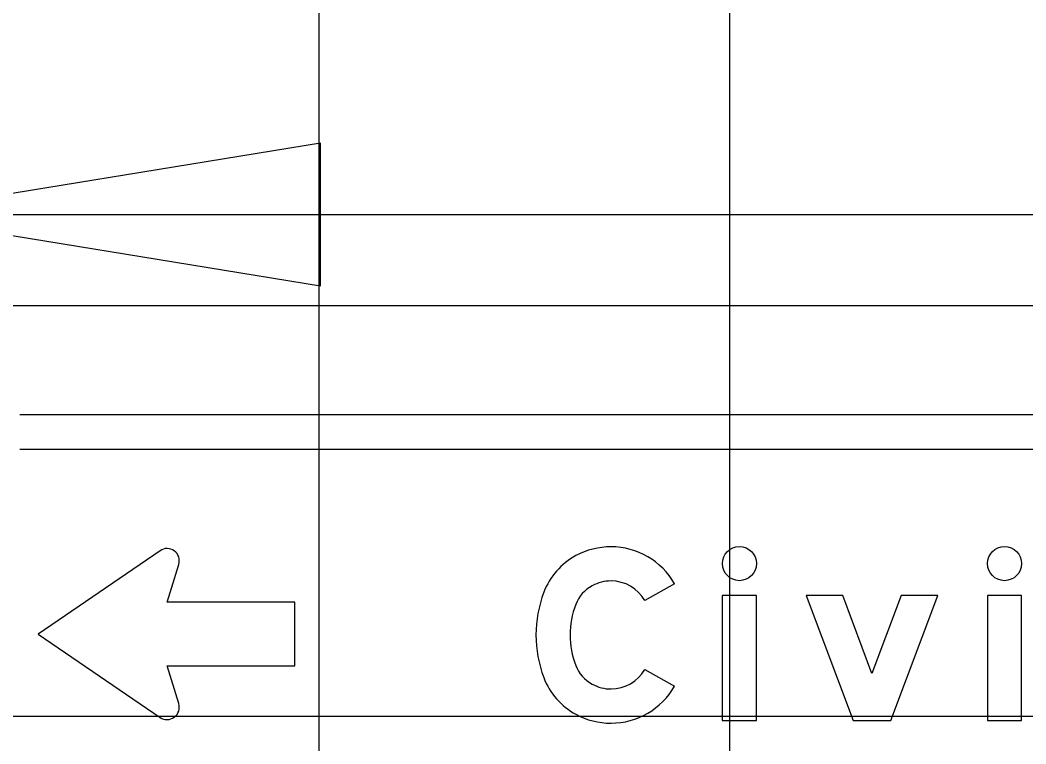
# Model space of a CAD drawing. Extents: x 1797809 to 2198143, y 249608 to 1237864.
# Drawn here: x 2196819.251 to 2196824.147, y 1237307.974 to 1237311.497 of the extents above; entities that cross this region are included whole.
import ezdxf

# ---------------------------------------------------------------- set-up
doc = ezdxf.new("R2010")
doc.units = 0
for name, color, linetype in [('GSBWFILL', 7, 'Continuous'), ('GSCOLORFILL', 7, 'Continuous'), ('GSDIMS', 7, 'Continuous'), ('GSOUTLINE', 7, 'Continuous'), ('GSSHT', 7, 'Continuous')]:
    doc.layers.add(name, color=color, linetype=linetype)

msp = doc.modelspace()

# ---------------------------------------------------------------- linework, layer by layer
at = {"layer": 'GSBWFILL'}
for points in [[(2196819.932, 1237308.9142), (2196819.3394, 1237308.5084), (2196819.932, 1237308.1027)], [(2196820.5882, 1237308.3539), (2196820.5882, 1237308.6629), (2196819.9669, 1237308.6629), (2196820.0234, 1237308.847)], [(2196822.4363, 1237308.7535), (2196822.2915, 1237308.6714)], [(2196820.0234, 1237308.1699), (2196819.9669, 1237308.3539), (2196820.5882, 1237308.3539)], [(2196822.2915, 1237308.3363), (2196822.4363, 1237308.2542)]]:
    msp.add_lwpolyline(points, dxfattribs=at)
for points in [[(2196822.6694, 1237308.0876), (2196822.8359, 1237308.0876), (2196822.8359, 1237308.6953), (2196822.6694, 1237308.6953)], [(2196823.2553, 1237308.6953), (2196823.0774, 1237308.6953), (2196823.3063, 1237308.0876), (2196823.4895, 1237308.0876), (2196823.7184, 1237308.6953), (2196823.5405, 1237308.6953), (2196823.3979, 1237308.3168)], [(2196823.9598, 1237308.0876), (2196824.1263, 1237308.0876), (2196824.1263, 1237308.6953), (2196823.9598, 1237308.6953)]]:
    msp.add_lwpolyline(points, close=True, dxfattribs=at)
for centre in [(2196822.7527, 1237308.8514), (2196824.0431, 1237308.8514)]:
    msp.add_circle(centre, 0.0832, dxfattribs=at)
for centre, radius, start, end in [((2196819.966, 1237308.8646), 0.0601, 342.9427, 124.3997), ((2196822.1279, 1237308.5734), 0.3598, 90, 118.3757), ((2196822.1279, 1237308.5787), 0.3545, 29.5433, 90), ((2196822.1192, 1237308.5897), 0.3413, 118.3757, 159.0883), ((2196822.1192, 1237308.5897), 0.1748, 118.3757, 159.0883), ((2196822.1279, 1237308.5734), 0.1933, 90, 118.3757), ((2196822.1279, 1237308.5787), 0.188, 29.5433, 90), ((2196822.3438, 1237308.5038), 0.5818, 159.0883, 200.9117), ((2196822.3438, 1237308.5038), 0.4153, 159.0883, 200.9117), ((2196822.1192, 1237308.418), 0.1748, 200.9117, 241.6243), ((2196822.1279, 1237308.429), 0.188, 270, 330.4567), ((2196822.1192, 1237308.418), 0.3413, 200.9117, 241.6243), ((2196822.1279, 1237308.4342), 0.1933, 241.6243, 270), ((2196822.1279, 1237308.429), 0.3545, 270, 330.4567), ((2196819.966, 1237308.1522), 0.0601, 235.6003, 17.0573), ((2196822.1279, 1237308.4342), 0.3598, 241.6243, 270)]:
    msp.add_arc(centre, radius, start, end, dxfattribs=at)
at = {"layer": 'GSCOLORFILL'}
for p, q in [((2196833.9105, 1237309.5757), (2196819.2502, 1237309.5757)), ((2196819.2502, 1237309.4092), (2196833.9105, 1237309.4092))]:
    msp.add_line(p, q, dxfattribs=at)
for points in [[(2196819.932, 1237308.9142), (2196819.3394, 1237308.5084), (2196819.932, 1237308.1027)], [(2196820.5882, 1237308.3539), (2196820.5882, 1237308.6629), (2196819.9669, 1237308.6629), (2196820.0234, 1237308.847)], [(2196822.4363, 1237308.7535), (2196822.2915, 1237308.6714)], [(2196820.0234, 1237308.1699), (2196819.9669, 1237308.3539), (2196820.5882, 1237308.3539)], [(2196822.2915, 1237308.3363), (2196822.4363, 1237308.2542)]]:
    msp.add_lwpolyline(points, dxfattribs=at)
for points in [[(2196822.6694, 1237308.0876), (2196822.8359, 1237308.0876), (2196822.8359, 1237308.6953), (2196822.6694, 1237308.6953)], [(2196823.2553, 1237308.6953), (2196823.0774, 1237308.6953), (2196823.3063, 1237308.0876), (2196823.4895, 1237308.0876), (2196823.7184, 1237308.6953), (2196823.5405, 1237308.6953), (2196823.3979, 1237308.3168)], [(2196823.9598, 1237308.0876), (2196824.1263, 1237308.0876), (2196824.1263, 1237308.6953), (2196823.9598, 1237308.6953)]]:
    msp.add_lwpolyline(points, close=True, dxfattribs=at)
for centre in [(2196822.7527, 1237308.8514), (2196824.0431, 1237308.8514)]:
    msp.add_circle(centre, 0.0832, dxfattribs=at)
for centre, radius, start, end in [((2196819.966, 1237308.8646), 0.0601, 342.9427, 124.3997), ((2196822.1279, 1237308.5734), 0.3598, 90, 118.3757), ((2196822.1279, 1237308.5787), 0.3545, 29.5433, 90), ((2196822.1192, 1237308.5897), 0.3413, 118.3757, 159.0883), ((2196822.1192, 1237308.5897), 0.1748, 118.3757, 159.0883), ((2196822.1279, 1237308.5734), 0.1933, 90, 118.3757), ((2196822.1279, 1237308.5787), 0.188, 29.5433, 90), ((2196822.3438, 1237308.5038), 0.5818, 159.0883, 200.9117), ((2196822.3438, 1237308.5038), 0.4153, 159.0883, 200.9117), ((2196822.1192, 1237308.418), 0.1748, 200.9117, 241.6243), ((2196822.1279, 1237308.429), 0.188, 270, 330.4567), ((2196822.1192, 1237308.418), 0.3413, 200.9117, 241.6243), ((2196822.1279, 1237308.4342), 0.1933, 241.6243, 270), ((2196822.1279, 1237308.429), 0.3545, 270, 330.4567), ((2196819.966, 1237308.1522), 0.0601, 235.6003, 17.0573), ((2196822.1279, 1237308.4342), 0.3598, 241.6243, 270)]:
    msp.add_arc(centre, radius, start, end, dxfattribs=at)
at = {"layer": 'GSDIMS'}
msp.add_line((2196818.5842, 1237310.5509), (2196834.5682, 1237310.5509), dxfattribs=at)
msp.add_lwpolyline([(2196818.5842, 1237310.5509), (2196820.7126, 1237310.2037), (2196820.7126, 1237310.8981)], close=True, dxfattribs=at)
at = {"layer": 'GSOUTLINE'}
for points in [[(2196819.932, 1237308.9142), (2196819.3394, 1237308.5084), (2196819.932, 1237308.1027)], [(2196820.5882, 1237308.3539), (2196820.5882, 1237308.6629), (2196819.9669, 1237308.6629), (2196820.0234, 1237308.847)], [(2196822.4363, 1237308.7535), (2196822.2915, 1237308.6714)], [(2196820.0234, 1237308.1699), (2196819.9669, 1237308.3539), (2196820.5882, 1237308.3539)], [(2196822.2915, 1237308.3363), (2196822.4363, 1237308.2542)]]:
    msp.add_lwpolyline(points, dxfattribs=at)
for points in [[(2196822.6694, 1237308.0876), (2196822.8359, 1237308.0876), (2196822.8359, 1237308.6953), (2196822.6694, 1237308.6953)], [(2196823.2553, 1237308.6953), (2196823.0774, 1237308.6953), (2196823.3063, 1237308.0876), (2196823.4895, 1237308.0876), (2196823.7184, 1237308.6953), (2196823.5405, 1237308.6953), (2196823.3979, 1237308.3168)], [(2196823.9598, 1237308.0876), (2196824.1263, 1237308.0876), (2196824.1263, 1237308.6953), (2196823.9598, 1237308.6953)]]:
    msp.add_lwpolyline(points, close=True, dxfattribs=at)
for centre in [(2196822.7527, 1237308.8514), (2196824.0431, 1237308.8514)]:
    msp.add_circle(centre, 0.0832, dxfattribs=at)
for centre, radius, start, end in [((2196819.966, 1237308.8646), 0.0601, 342.9427, 124.3997), ((2196822.1279, 1237308.5734), 0.3598, 90, 118.3757), ((2196822.1279, 1237308.5787), 0.3545, 29.5433, 90), ((2196822.1192, 1237308.5897), 0.3413, 118.3757, 159.0883), ((2196822.1192, 1237308.5897), 0.1748, 118.3757, 159.0883), ((2196822.1279, 1237308.5734), 0.1933, 90, 118.3757), ((2196822.1279, 1237308.5787), 0.188, 29.5433, 90), ((2196822.3438, 1237308.5038), 0.5818, 159.0883, 200.9117), ((2196822.3438, 1237308.5038), 0.4153, 159.0883, 200.9117), ((2196822.1192, 1237308.418), 0.1748, 200.9117, 241.6243), ((2196822.1279, 1237308.429), 0.188, 270, 330.4567), ((2196822.1192, 1237308.418), 0.3413, 200.9117, 241.6243), ((2196822.1279, 1237308.4342), 0.1933, 241.6243, 270), ((2196822.1279, 1237308.429), 0.3545, 270, 330.4567), ((2196819.966, 1237308.1522), 0.0601, 235.6003, 17.0573), ((2196822.1279, 1237308.4342), 0.3598, 241.6243, 270)]:
    msp.add_arc(centre, radius, start, end, dxfattribs=at)
at = {"layer": 'GSSHT'}
for p, q in [((2196820.7065, 1237258.1062), (2196820.7065, 1237318.1062)), ((2196822.7065, 1237258.1062), (2196822.7065, 1237318.1062)), ((2196884.7065, 1237310.1062), (2196754.7065, 1237310.1062)), ((2196884.7065, 1237308.1062), (2196754.7065, 1237308.1062))]:
    msp.add_line(p, q, dxfattribs=at)

doc.saveas('drawing.dxf')
